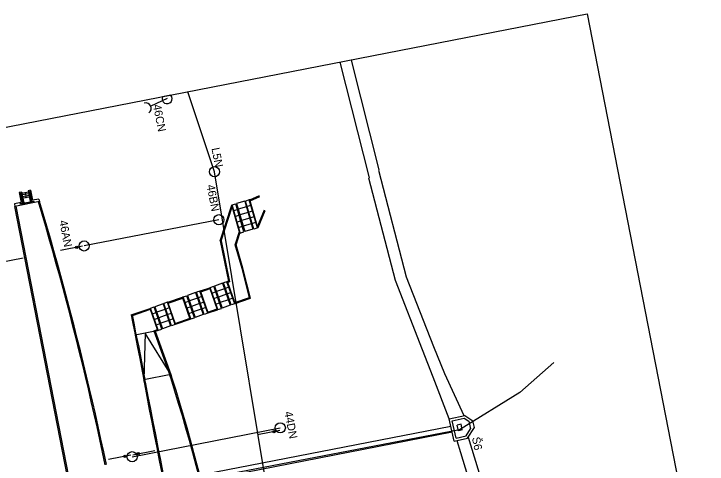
# Model space of a CAD drawing. Extents: x -545258 to -544992, y -1122311 to -1121664.
# Drawn here: x -545201 to -545094, y -1121733.4 to -1121664 of the extents above; entities that cross this region are included whole.
import ezdxf

# ---------------------------------------------------------------- set-up
doc = ezdxf.new("R2010")
doc.units = 0
for name, color, linetype in [('SO 18-01-01_3', 7, 'Continuous'), ('SO 18-01-01_4', 7, 'Continuous'), ('SO18-15-08_def', 7, 'Continuous'), ('SO18-16-02', 7, 'Continuous'), ('SO18-16-03', 7, 'Continuous'), ('so180605', 7, 'Continuous'), ('Vrstva 10', 7, 'Continuous')]:
    doc.layers.add(name, color=color, linetype=linetype)

msp = doc.modelspace()

# ---------------------------------------------------------------- linework, layer by layer
at = {"layer": 'SO 18-01-01_3'}
for p, q in [((-545177.34, -1121677.09), (-545179.84, -1121678.25)), ((-545169.37, -1121695.75), (-545190.15, -1121699.8)), ((-545190.4, -1121699.85), (-545193.81, -1121700.51)), ((-545202.98, -1121702.3), (-545199.57, -1121701.63)), ((-545182.74, -1121732.27), (-545159.88, -1121727.81)), ((-545159.97, -1121728.23), (-545163.38, -1121728.9)), ((-545182.64, -1121731.98), (-545179.23, -1121731.31)), ((-545182.95, -1121732.04), (-545186.36, -1121732.71))]:
    msp.add_line(p, q, dxfattribs=at)
msp.add_lwpolyline([(-545176.76, -1121676.57), (-545178.07, -1121676.83)], dxfattribs=at)
for centre, radius in [((-545170.03, -1121688.35), 0.78), ((-545169.37, -1121695.75), 0.78), ((-545190.15, -1121699.8), 0.78), ((-545191.28, -1121700.02), 0.187), ((-545159.88, -1121727.81), 0.78), ((-545160.85, -1121728.4), 0.187), ((-545182.74, -1121732.27), 0.78), ((-545181.76, -1121731.81), 0.187), ((-545183.83, -1121732.21), 0.187)]:
    msp.add_circle(centre, radius, dxfattribs=at)
for centre, radius, start, end in [((-545177.34, -1121677.09), 0.78, 160.3512, 41.705), ((-545180.61, -1121678.59), 0.837, 302.2729, 108.4064)]:
    msp.add_arc(centre, radius, start, end, dxfattribs=at)
at = {"layer": 'SO 18-01-01_4'}
msp.add_lwpolyline([(-545102.79, -1122250.49), (-545106.12, -1122208.62), (-545109.93, -1122137.6), (-545106.41, -1122088.19), (-545106.37, -1122023.6), (-545108.7, -1121978.56), (-545127.42, -1121916.59), (-545139.01, -1121857.21), (-545147.82, -1121812.06), (-545159.3, -1121753.17), (-545170.03, -1121688.35), (-545174.13, -1121676.06)], dxfattribs=at)
msp.add_circle((-545170.03, -1121688.35), 0.78, dxfattribs=at)
at = {"layer": 'SO18-15-08_def'}
for p, q in [((-545150.67, -1121671.49), (-545146.18, -1121689.32)), ((-545148.92, -1121671.15), (-545144.67, -1121688.08)), ((-545144.72, -1121688.12), (-545140.45, -1121704.57)), ((-545142.08, -1121705.11), (-545146.22, -1121689.35)), ((-545140.45, -1121704.57), (-545136.25, -1121715.28)), ((-545137.92, -1121715.8), (-545142.08, -1121705.11)), ((-545136.25, -1121715.28), (-545134.57, -1121719.43)), ((-545136.29, -1121720.01), (-545137.92, -1121715.8)), ((-545134.57, -1121719.43), (-545131.54, -1121725.94)), ((-545133.81, -1121726.45), (-545136.29, -1121720.01)), ((-545133.81, -1121726.45), (-545131.42, -1121725.92)), ((-545131.42, -1121725.92), (-545130.17, -1121726.72)), ((-545133.06, -1121729.86), (-545133.81, -1121726.45)), ((-545133.06, -1121729.86), (-545133.81, -1121726.45)), ((-545133.34, -1121726.75), (-545131.5, -1121726.34)), ((-545132.75, -1121729.39), (-545133.34, -1121726.75)), ((-545131.99, -1121727.27), (-545132.58, -1121727.4)), ((-545131.8, -1121728.15), (-545131.99, -1121727.27)), ((-545131.5, -1121726.34), (-545130.78, -1121726.8)), ((-545130.78, -1121726.8), (-545130.53, -1121727.95)), ((-545129.94, -1121727.77), (-545130.17, -1121726.72)), ((-545173.53, -1121735.34), (-545133.55, -1121727.55)), ((-545132.38, -1121728.28), (-545132.58, -1121727.4)), ((-545131.8, -1121728.15), (-545132.38, -1121728.28)), ((-545131.22, -1121729.05), (-545130.53, -1121727.95)), ((-545130.98, -1121729.4), (-545129.94, -1121727.77)), ((-545173.36, -1121736.22), (-545133.37, -1121728.43)), ((-545133.06, -1121729.86), (-545130.98, -1121729.4)), ((-545132.75, -1121729.39), (-545131.22, -1121729.05)), ((-545130.9, -1121729.28), (-545126.48, -1121743.59))]:
    msp.add_line(p, q, dxfattribs=at)
msp.add_lwpolyline([(-545132.64, -1121729.77), (-545132.06, -1121731.63), (-545126.79, -1121748.96)], dxfattribs=at)
at = {"layer": 'SO18-16-02'}
for p, q in [((-545199.76, -1121691.49), (-545200.16, -1121691.57)), ((-545199.95, -1121691.73), (-545200.12, -1121691.76)), ((-545199.73, -1121691.69), (-545199.9, -1121691.72)), ((-545198.74, -1121691.49), (-545199.73, -1121691.69)), ((-545198.69, -1121691.75), (-545199.68, -1121691.94)), ((-545198.64, -1121692), (-545199.63, -1121692.2)), ((-545198.39, -1121691.22), (-545198.78, -1121691.3)), ((-545198.57, -1121691.46), (-545198.74, -1121691.49)), ((-545198.35, -1121691.42), (-545198.52, -1121691.45)), ((-545199.86, -1121693.1), (-545200.89, -1121693.3)), ((-545197.02, -1121692.95), (-545200.81, -1121693.69)), ((-545199.8, -1121692.49), (-545199.97, -1121692.53)), ((-545199.58, -1121692.45), (-545199.75, -1121692.48)), ((-545199.6, -1121693.23), (-545197.92, -1121692.9)), ((-545197.91, -1121692.95), (-545199.59, -1121693.27)), ((-545198.59, -1121692.26), (-545199.58, -1121692.45)), ((-545199.04, -1121692.31), (-545199.14, -1121692.33)), ((-545199.09, -1121692.36), (-545199.14, -1121692.33)), ((-545199.09, -1121692.36), (-545199.04, -1121692.31)), ((-545198.42, -1121692.23), (-545198.59, -1121692.26)), ((-545198.2, -1121692.18), (-545198.37, -1121692.22)), ((-545197.13, -1121692.57), (-545198.11, -1121692.76)), ((-545199.64, -1121693.23), (-545200.01, -1121693.3)), ((-545199.63, -1121693.28), (-545200, -1121693.35)), ((-545179.18, -1121712.95), (-545182.26, -1121713.55)), ((-545179.18, -1121712.95), (-545176.77, -1121719.61)), ((-545181.9, -1121714.5), (-545182.07, -1121714.53)), ((-545178.82, -1121713.93), (-545178.99, -1121713.99)), ((-545178.99, -1121713.99), (-545176.94, -1121719.68)), ((-545176.77, -1121719.61), (-545180.92, -1121720.42))]:
    msp.add_line(p, q, dxfattribs=at)
for points in [[(-545200.16, -1121691.57), (-545199.86, -1121693.1)], [(-545199.95, -1121691.73), (-545199.65, -1121693.26)], [(-545199.9, -1121691.72), (-545199.6, -1121693.25)], [(-545199.76, -1121691.49), (-545199.73, -1121691.69)], [(-545199.73, -1121691.69), (-545199.39, -1121693.41)], [(-545199.24, -1121691.55), (-545199.09, -1121692.36)], [(-545198.78, -1121691.3), (-545198.74, -1121691.49)], [(-545198.74, -1121691.49), (-545198.41, -1121693.22)], [(-545198.57, -1121691.46), (-545198.27, -1121692.99)], [(-545198.52, -1121691.45), (-545198.22, -1121692.98)], [(-545198.39, -1121691.22), (-545198.09, -1121692.75)], [(-545186.88, -1121733.5), (-545187.29, -1121731.55), (-545187.71, -1121729.6), (-545188.14, -1121727.65), (-545188.58, -1121725.71), (-545189.03, -1121723.77), (-545189.48, -1121721.83), (-545189.94, -1121719.89), (-545190.41, -1121717.95), (-545190.89, -1121716.02), (-545191.37, -1121714.08), (-545191.86, -1121712.15), (-545192.36, -1121710.22), (-545192.87, -1121708.3), (-545193.38, -1121706.37), (-545193.9, -1121704.45), (-545194.44, -1121702.53), (-545194.97, -1121700.61), (-545195.52, -1121698.69), (-545196.07, -1121696.78), (-545196.63, -1121694.87), (-545197.19, -1121693)], [(-545197.13, -1121692.57), (-545197.02, -1121692.95)], [(-545186.7, -1121733.46), (-545187.12, -1121731.51), (-545187.54, -1121729.56), (-545187.97, -1121727.61), (-545188.41, -1121725.67), (-545188.85, -1121723.73), (-545189.3, -1121721.79), (-545189.77, -1121719.85), (-545190.23, -1121717.91), (-545190.71, -1121715.97), (-545191.19, -1121714.04), (-545191.69, -1121712.11), (-545192.19, -1121710.18), (-545192.69, -1121708.25), (-545193.21, -1121706.32), (-545193.73, -1121704.4), (-545194.26, -1121702.48), (-545194.8, -1121700.56), (-545195.35, -1121698.64), (-545195.9, -1121696.73), (-545196.46, -1121694.82), (-545197.02, -1121692.95)], [(-545200.89, -1121693.3), (-545200.81, -1121693.69)], [(-545165.36, -1121875.54), (-545165.96, -1121872.47), (-545200.81, -1121693.69)], [(-545165.18, -1121875.51), (-545165.78, -1121872.44), (-545200.64, -1121693.66)], [(-545176.77, -1121719.61), (-545180.72, -1121713.25), (-545180.92, -1121720.42)], [(-545182.26, -1121713.55), (-545181.95, -1121715.16), (-545181.57, -1121717.12), (-545181.18, -1121719.09), (-545180.92, -1121720.42)], [(-545181.9, -1121714.5), (-545181.77, -1121715.13), (-545181.39, -1121717.09), (-545181.01, -1121719.05), (-545180.75, -1121720.39)], [(-545176.95, -1121719.67), (-545176.78, -1121720.2), (-545176.19, -1121722.1), (-545175.61, -1121724), (-545175.04, -1121725.91), (-545174.49, -1121727.81), (-545173.95, -1121729.73), (-545173.42, -1121731.64), (-545172.91, -1121733.56), (-545172.41, -1121735.49), (-545171.92, -1121737.41), (-545171.44, -1121739.34), (-545170.98, -1121741.28), (-545170.53, -1121743.21), (-545170.09, -1121745.15), (-545169.67, -1121747.09), (-545169.26, -1121749.04), (-545168.86, -1121750.99), (-545168.52, -1121752.7), (-545168.47, -1121752.94), (-545168.09, -1121754.9), (-545167.71, -1121756.86), (-545167.33, -1121758.83), (-545167.24, -1121759.28)], [(-545176.77, -1121719.61), (-545176.6, -1121720.15), (-545176.01, -1121722.04), (-545175.44, -1121723.95), (-545174.87, -1121725.85), (-545174.32, -1121727.76), (-545173.78, -1121729.68), (-545173.25, -1121731.6), (-545172.73, -1121733.52), (-545172.23, -1121735.44), (-545171.74, -1121737.37), (-545171.27, -1121739.3), (-545170.8, -1121741.23), (-545170.35, -1121743.17), (-545169.92, -1121745.11), (-545169.49, -1121747.06), (-545169.08, -1121749), (-545168.68, -1121750.95), (-545168.34, -1121752.67), (-545168.3, -1121752.9), (-545167.91, -1121754.86), (-545167.53, -1121756.83), (-545167.15, -1121758.79), (-545167.06, -1121759.25)], [(-545177.44, -1121738.3), (-545177.74, -1121736.75), (-545178.12, -1121734.79), (-545178.51, -1121732.83), (-545178.89, -1121730.87), (-545179.27, -1121728.9), (-545179.65, -1121726.94), (-545180.04, -1121724.98), (-545180.42, -1121723.01), (-545180.8, -1121721.05), (-545180.92, -1121720.42)], [(-545177.26, -1121738.27), (-545177.56, -1121736.72), (-545177.95, -1121734.76), (-545178.33, -1121732.79), (-545178.71, -1121730.83), (-545179.09, -1121728.87), (-545179.48, -1121726.91), (-545179.86, -1121724.94), (-545180.24, -1121722.98), (-545180.63, -1121721.02), (-545180.75, -1121720.39)]]:
    msp.add_lwpolyline(points, dxfattribs=at)
for centre, radius in [((-545199.92, -1121691.72), 0.025), ((-545199.23, -1121691.59), 0.0396), ((-545198.55, -1121691.46), 0.025), ((-545198.25, -1121692.99), 0.025), ((-545197.91, -1121692.92), 0.025), ((-545200.01, -1121693.33), 0.025), ((-545199.62, -1121693.25), 0.025)]:
    msp.add_circle(centre, radius, dxfattribs=at)
at = {"layer": 'SO18-16-03'}
for p, q in [((-545164.59, -1121692.68), (-545163.11, -1121692.02)), ((-545165.35, -1121692.9), (-545166.61, -1121693.27)), ((-545165.35, -1121692.9), (-545164.09, -1121697.23)), ((-545164.66, -1121692.7), (-545165.22, -1121692.87)), ((-545163.97, -1121697.19), (-545165.22, -1121692.87)), ((-545164.59, -1121692.68), (-545164.66, -1121692.7)), ((-545163.4, -1121697.02), (-545164.66, -1121692.7)), ((-545164.66, -1121692.7), (-545163.65, -1121696.16)), ((-545163.33, -1121697), (-545164.59, -1121692.68)), ((-545163.58, -1121696.14), (-545164.59, -1121692.68)), ((-545164.53, -1121692.82), (-545163.05, -1121692.16)), ((-545169.14, -1121699.01), (-545167.37, -1121693.49)), ((-545168.99, -1121699.02), (-545167.3, -1121693.75)), ((-545167.31, -1121693.47), (-545167.37, -1121693.49)), ((-545166.12, -1121697.81), (-545167.37, -1121693.49)), ((-545167.37, -1121693.49), (-545166.37, -1121696.95)), ((-545167.31, -1121693.47), (-545166.74, -1121693.31)), ((-545166.05, -1121697.79), (-545167.31, -1121693.47)), ((-545166.3, -1121696.93), (-545167.31, -1121693.47)), ((-545167.04, -1121694.33), (-545166.49, -1121694.17)), ((-545165.48, -1121697.63), (-545166.74, -1121693.31)), ((-545166.61, -1121693.27), (-545165.36, -1121697.59)), ((-545165.1, -1121693.77), (-545166.36, -1121694.14)), ((-545164.42, -1121693.57), (-545164.97, -1121693.73)), ((-545166.8, -1121695.2), (-545166.24, -1121695.04)), ((-545164.85, -1121694.63), (-545166.11, -1121695)), ((-545164.15, -1121694.43), (-545164.72, -1121694.6)), ((-545162.38, -1121694.3), (-545163.4, -1121696.77)), ((-545162.24, -1121694.36), (-545163.33, -1121697)), ((-545166.55, -1121696.07), (-545165.99, -1121695.9)), ((-545164.6, -1121695.5), (-545165.86, -1121695.86)), ((-545163.9, -1121695.29), (-545164.47, -1121695.46)), ((-545163.65, -1121696.16), (-545164.22, -1121696.32)), ((-545166.3, -1121696.93), (-545165.73, -1121696.77)), ((-545164.35, -1121696.36), (-545165.61, -1121696.73)), ((-545164.09, -1121697.23), (-545165.36, -1121697.59)), ((-545163.33, -1121697), (-545163.97, -1121697.19)), ((-545166.85, -1121699.6), (-545166.19, -1121697.56)), ((-545166.69, -1121699.6), (-545166.12, -1121697.81)), ((-545166.12, -1121697.81), (-545165.48, -1121697.63)), ((-545169.14, -1121699.01), (-545167.87, -1121705.22)), ((-545168.99, -1121699.02), (-545167.7, -1121705.32)), ((-545168.78, -1121705.53), (-545170.02, -1121705.97)), ((-545168.78, -1121705.53), (-545167.6, -1121708.93)), ((-545168.1, -1121705.3), (-545168.66, -1121705.49)), ((-545167.47, -1121708.89), (-545168.66, -1121705.49)), ((-545166.91, -1121708.69), (-545168.1, -1121705.3)), ((-545167.87, -1121705.22), (-545168.04, -1121705.27)), ((-545166.85, -1121708.67), (-545168.04, -1121705.27)), ((-545167.7, -1121705.32), (-545167.99, -1121705.41)), ((-545172.95, -1121706.98), (-545174.19, -1121707.41)), ((-545172.95, -1121706.98), (-545171.77, -1121710.38)), ((-545172.27, -1121706.74), (-545172.83, -1121706.94)), ((-545171.64, -1121710.34), (-545172.83, -1121706.94)), ((-545171.08, -1121710.14), (-545172.27, -1121706.74)), ((-545172.21, -1121706.72), (-545170.77, -1121706.23)), ((-545171.02, -1121710.12), (-545172.21, -1121706.72)), ((-545172.16, -1121706.86), (-545170.72, -1121706.37)), ((-545169.59, -1121709.63), (-545170.77, -1121706.23)), ((-545170.71, -1121706.21), (-545170.15, -1121706.01)), ((-545169.52, -1121709.6), (-545170.71, -1121706.21)), ((-545170.39, -1121707.05), (-545169.85, -1121706.86)), ((-545168.96, -1121709.41), (-545170.15, -1121706.01)), ((-545170.02, -1121705.97), (-545168.84, -1121709.37)), ((-545168.49, -1121706.38), (-545169.73, -1121706.82)), ((-545167.82, -1121706.15), (-545168.36, -1121706.34)), ((-545167.51, -1121707), (-545168.06, -1121707.19)), ((-545177.22, -1121708.46), (-545174.94, -1121707.68)), ((-545177.17, -1121708.6), (-545174.89, -1121707.82)), ((-545173.76, -1121711.07), (-545174.94, -1121707.68)), ((-545174.88, -1121707.65), (-545174.32, -1121707.46)), ((-545173.69, -1121711.05), (-545174.88, -1121707.65)), ((-545173.13, -1121710.86), (-545174.32, -1121707.46)), ((-545174.19, -1121707.41), (-545173.01, -1121710.81)), ((-545172.66, -1121707.83), (-545173.9, -1121708.26)), ((-545171.99, -1121707.6), (-545172.53, -1121707.79)), ((-545170.11, -1121707.91), (-545169.56, -1121707.71)), ((-545168.19, -1121707.23), (-545169.43, -1121707.67)), ((-545167.89, -1121708.08), (-545169.13, -1121708.52)), ((-545167.21, -1121707.84), (-545167.77, -1121708.04)), ((-545166.9, -1121708.53), (-545164.65, -1121707.74)), ((-545166.85, -1121708.67), (-545164.47, -1121707.84)), ((-545177.97, -1121708.72), (-545179.21, -1121709.15)), ((-545179.21, -1121709.15), (-545178.03, -1121712.55)), ((-545177.97, -1121708.72), (-545176.79, -1121712.12)), ((-545177.28, -1121708.48), (-545177.84, -1121708.68)), ((-545176.66, -1121712.08), (-545177.84, -1121708.68)), ((-545176.1, -1121711.89), (-545177.28, -1121708.48)), ((-545176.04, -1121711.86), (-545177.22, -1121708.46)), ((-545174.56, -1121708.5), (-545174.02, -1121708.31)), ((-545174.28, -1121709.35), (-545173.73, -1121709.16)), ((-545172.36, -1121708.68), (-545173.6, -1121709.11)), ((-545171.68, -1121708.44), (-545172.23, -1121708.64)), ((-545169.82, -1121708.76), (-545169.26, -1121708.56)), ((-545167.6, -1121708.93), (-545168.84, -1121709.37)), ((-545166.91, -1121708.69), (-545167.47, -1121708.89)), ((-545182.88, -1121710.43), (-545179.96, -1121709.41)), ((-545182.7, -1121710.53), (-545179.91, -1121709.55)), ((-545178.78, -1121712.81), (-545179.96, -1121709.41)), ((-545179.89, -1121709.39), (-545179.33, -1121709.2)), ((-545178.71, -1121712.79), (-545179.89, -1121709.39)), ((-545179.58, -1121710.23), (-545179.04, -1121710.05)), ((-545178.15, -1121712.6), (-545179.33, -1121709.2)), ((-545177.67, -1121709.57), (-545178.91, -1121710)), ((-545177.01, -1121709.34), (-545177.54, -1121709.53)), ((-545176.69, -1121710.18), (-545177.25, -1121710.38)), ((-545173.99, -1121710.2), (-545173.43, -1121710.01)), ((-545172.06, -1121709.53), (-545173.3, -1121709.96)), ((-545171.38, -1121709.29), (-545171.94, -1121709.49)), ((-545171.08, -1121710.14), (-545171.64, -1121710.34)), ((-545171.07, -1121709.98), (-545169.63, -1121709.49)), ((-545171.02, -1121710.12), (-545169.59, -1121709.63)), ((-545169.52, -1121709.6), (-545168.96, -1121709.41)), ((-545179.3, -1121711.09), (-545178.74, -1121710.9)), ((-545177.38, -1121710.42), (-545178.62, -1121710.85)), ((-545177.08, -1121711.27), (-545178.32, -1121711.7)), ((-545176.4, -1121711.03), (-545176.95, -1121711.23)), ((-545176.09, -1121711.72), (-545173.8, -1121710.93)), ((-545176.04, -1121711.86), (-545173.76, -1121711.07)), ((-545173.69, -1121711.05), (-545173.13, -1121710.86)), ((-545171.77, -1121710.38), (-545173.01, -1121710.81)), ((-545179, -1121711.94), (-545178.45, -1121711.75)), ((-545176.79, -1121712.12), (-545178.03, -1121712.55)), ((-545176.1, -1121711.89), (-545176.66, -1121712.08)), ((-545179.37, -1121712.86), (-545178.83, -1121712.67)), ((-545179.37, -1121712.86), (-545178.96, -1121713.98)), ((-545179.17, -1121712.95), (-545178.15, -1121712.6))]:
    msp.add_line(p, q, dxfattribs=at)
for points in [[(-545164.65, -1121707.74), (-545165.78, -1121703.26), (-545166.85, -1121699.6)], [(-545164.47, -1121707.84), (-545165.64, -1121703.22), (-545166.69, -1121699.6)], [(-545166.91, -1121708.69), (-545166.85, -1121708.67), (-545168.04, -1121705.27), (-545168.1, -1121705.3), (-545166.91, -1121708.69)], [(-545171.08, -1121710.14), (-545171.02, -1121710.12), (-545172.21, -1121706.72), (-545172.27, -1121706.74), (-545171.08, -1121710.14)], [(-545170.71, -1121706.21), (-545170.77, -1121706.23), (-545169.59, -1121709.63), (-545169.52, -1121709.6), (-545170.71, -1121706.21)], [(-545174.88, -1121707.65), (-545174.94, -1121707.68), (-545173.76, -1121711.07), (-545173.69, -1121711.05), (-545174.88, -1121707.65)], [(-545176.1, -1121711.89), (-545176.04, -1121711.86), (-545177.22, -1121708.46), (-545177.28, -1121708.48), (-545176.1, -1121711.89)], [(-545179.89, -1121709.39), (-545179.96, -1121709.41), (-545178.78, -1121712.81), (-545178.71, -1121712.79), (-545179.89, -1121709.39)], [(-545182.88, -1121710.43), (-545182.72, -1121711.23), (-545182.57, -1121712), (-545182.33, -1121713.2), (-545182.26, -1121713.55)], [(-545182.73, -1121710.4), (-545182.57, -1121711.2), (-545182.42, -1121711.97), (-545182.19, -1121713.17), (-545181.92, -1121714.51)]]:
    msp.add_lwpolyline(points, dxfattribs=at)
at = {"layer": 'so180605'}
msp.add_lwpolyline([(-545117.7, -1121717.74), (-545122.91, -1121722.37), (-545132.25, -1121728.14), (-545170.23, -1121735.42)], dxfattribs=at)
at = {"layer": 'Vrstva 10'}
for p, q in [((-545258.29, -1121692.44), (-545112.53, -1121664.03)), ((-545112.53, -1121664.03), (-544992.02, -1122282.4))]:
    msp.add_line(p, q, dxfattribs=at)

# ---------------------------------------------------------------- texts
at = {"layer": 'SO 18-01-01_3'}
for s, p in [('46CN', (-545179.53, -1121678.09)), ('46BN', (-545171.25, -1121690.46)), ('46AN', (-545193.99, -1121695.95)), ('44DN', (-545159.25, -1121725.4))]:
    msp.add_text(s, height=1.25, rotation=280.9571, dxfattribs=at).set_placement(p)
at = {"layer": 'SO 18-01-01_4'}
msp.add_text('L5N', height=1.25, rotation=280.9571, dxfattribs=at).set_placement((-545170.5, -1121684.76))
at = {"layer": 'SO18-15-08_def'}
msp.add_text('Š6', height=1.25, rotation=281.0281, dxfattribs=at).set_placement((-545130.31, -1121729.35))

doc.saveas('drawing.dxf')
